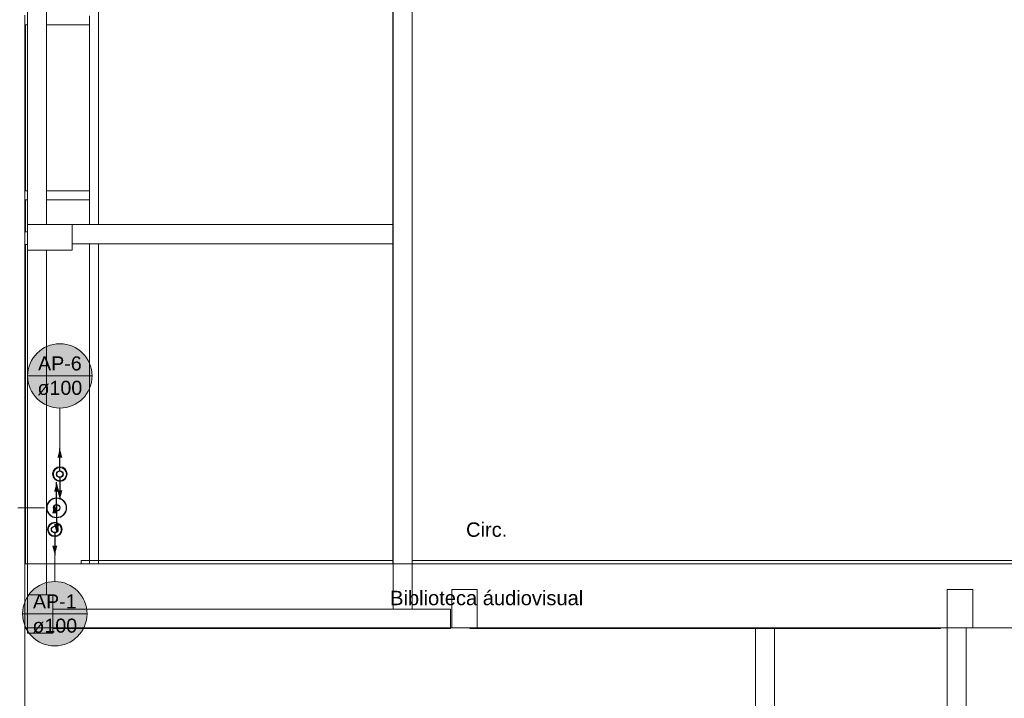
# Model space of a CAD drawing. Header units: millimetres. Extents: x -261 to 187, y -214 to 106.
# Tile 325 of 656: x -215.68 to -207.98, y -86.7 to -81.38. Entities that reach past the tile are written whole.
import ezdxf

# ---------------------------------------------------------------- set-up
doc = ezdxf.new("R2010")
doc.units = ezdxf.units.MM
doc.header["$LTSCALE"] = 0.005
doc.header["$MEASUREMENT"] = 0
doc.linetypes.add('NULL', pattern=[0])
doc.layers.get('0').update_dxf_attribs({"lineweight": 18})
for name, color, linetype, lineweight in [('Ambiente-Textos', 9, 'Continuous', 5), ('AP-Condutos', 4, 'Continuous', 25), ('AP-Indicação coluna', 5, 'Continuous', 13), ('IFC-Laje-Contorno', 9, 'Continuous', 5), ('IFC-Parede padrão-Contorno', 9, 'Continuous', 5), ('IFC-Parede-Contorno', 9, 'Continuous', 5), ('IFC-Pilar-Contorno', 9, 'Continuous', 5), ('IFC-Viga-Contorno', 9, 'Continuous', 5), ('Simbolos', 5, 'Continuous', 20), ('Simbolos_int', 174, 'Continuous', 5)]:
    doc.layers.add(name, color=color, linetype=linetype, lineweight=lineweight)
doc.styles.add('Arial', font='arial.ttf')

msp = doc.modelspace()

# ---------------------------------------------------------------- hatches: boundary and pattern name
at = {"layer": 'AP-Condutos', "linetype": 'Continuous'}
for points in [[(-215.3682, -84.7416), (-215.3876, -84.8141), (-215.3487, -84.8141)], [(-215.3933, -85.0058), (-215.4127, -85.0782), (-215.3739, -85.0782)], [(-215.3682, -85.1416), (-215.3487, -85.0692), (-215.3876, -85.0692)], [(-215.408, -85.1752), (-215.4274, -85.2476), (-215.3885, -85.2476)], [(-215.3933, -85.4058), (-215.3739, -85.3333), (-215.4127, -85.3333)], [(-215.408, -85.5752), (-215.3885, -85.5027), (-215.4274, -85.5027)]]:
    msp.add_hatch(color=151, dxfattribs=at).paths.add_polyline_path(points)
at = {"layer": 'AP-Indicação coluna', "linetype": 'Continuous'}
for points in [[(-215.1161, -84.1727), (-215.117, -84.1507), (-215.1199, -84.1289), (-215.1246, -84.1075), (-215.1313, -84.0865), (-215.1397, -84.0662), (-215.1498, -84.0467), (-215.1616, -84.0281), (-215.175, -84.0107), (-215.1899, -83.9944), (-215.2061, -83.9796), (-215.2236, -83.9662), (-215.2421, -83.9544), (-215.2616, -83.9442), (-215.2819, -83.9358), (-215.3029, -83.9292), (-215.3244, -83.9244), (-215.3462, -83.9216), (-215.3682, -83.9206), (-215.3901, -83.9216), (-215.4119, -83.9244), (-215.4334, -83.9292), (-215.4544, -83.9358), (-215.4747, -83.9442), (-215.4942, -83.9544), (-215.5128, -83.9662), (-215.5302, -83.9796), (-215.5464, -83.9944), (-215.5613, -84.0107), (-215.5747, -84.0281), (-215.5865, -84.0467), (-215.5966, -84.0662), (-215.6051, -84.0865), (-215.6117, -84.1075), (-215.6164, -84.1289), (-215.6193, -84.1507), (-215.6203, -84.1727), (-215.6193, -84.1947), (-215.6164, -84.2165), (-215.6117, -84.238), (-215.6051, -84.2589), (-215.5966, -84.2793), (-215.5865, -84.2988), (-215.5747, -84.3173), (-215.5613, -84.3348), (-215.5464, -84.351), (-215.5302, -84.3658), (-215.5128, -84.3792), (-215.4942, -84.391), (-215.4747, -84.4012), (-215.4544, -84.4096), (-215.4334, -84.4162), (-215.4119, -84.421), (-215.3901, -84.4239), (-215.3682, -84.4248), (-215.3462, -84.4239), (-215.3244, -84.421), (-215.3029, -84.4162), (-215.2819, -84.4096), (-215.2616, -84.4012), (-215.2421, -84.391), (-215.2236, -84.3792), (-215.2061, -84.3658), (-215.1899, -84.351), (-215.175, -84.3348), (-215.1616, -84.3173), (-215.1498, -84.2988), (-215.1397, -84.2793), (-215.1313, -84.2589), (-215.1246, -84.238), (-215.1199, -84.2165), (-215.117, -84.1947)], [(-215.1559, -86.035), (-215.1568, -86.0131), (-215.1597, -85.9913), (-215.1644, -85.9698), (-215.1711, -85.9488), (-215.1795, -85.9285), (-215.1896, -85.909), (-215.2014, -85.8904), (-215.2148, -85.873), (-215.2297, -85.8568), (-215.2459, -85.8419), (-215.2634, -85.8285), (-215.2819, -85.8167), (-215.3014, -85.8065), (-215.3217, -85.7981), (-215.3427, -85.7915), (-215.3642, -85.7868), (-215.386, -85.7839), (-215.408, -85.7829), (-215.4299, -85.7839), (-215.4517, -85.7868), (-215.4732, -85.7915), (-215.4942, -85.7981), (-215.5145, -85.8065), (-215.534, -85.8167), (-215.5526, -85.8285), (-215.57, -85.8419), (-215.5862, -85.8568), (-215.6011, -85.873), (-215.6145, -85.8904), (-215.6263, -85.909), (-215.6364, -85.9285), (-215.6449, -85.9488), (-215.6515, -85.9698), (-215.6562, -85.9913), (-215.6591, -86.0131), (-215.6601, -86.035), (-215.6591, -86.057), (-215.6562, -86.0788), (-215.6515, -86.1003), (-215.6449, -86.1213), (-215.6364, -86.1416), (-215.6263, -86.1611), (-215.6145, -86.1796), (-215.6011, -86.1971), (-215.5862, -86.2133), (-215.57, -86.2282), (-215.5526, -86.2415), (-215.534, -86.2534), (-215.5145, -86.2635), (-215.4942, -86.2719), (-215.4732, -86.2785), (-215.4517, -86.2833), (-215.4299, -86.2862), (-215.408, -86.2871), (-215.386, -86.2862), (-215.3642, -86.2833), (-215.3427, -86.2785), (-215.3217, -86.2719), (-215.3014, -86.2635), (-215.2819, -86.2534), (-215.2634, -86.2415), (-215.2459, -86.2282), (-215.2297, -86.2133), (-215.2148, -86.1971), (-215.2014, -86.1796), (-215.1896, -86.1611), (-215.1795, -86.1416), (-215.1711, -86.1213), (-215.1644, -86.1003), (-215.1597, -86.0788), (-215.1568, -86.057)]]:
    msp.add_hatch(color=161, dxfattribs=at).paths.add_polyline_path(points)

# ---------------------------------------------------------------- linework, layer by layer
for radius in [0.0781, 0.0751]:
    msp.add_circle((-215.3933, -85.2058), radius)
at = {"layer": 'AP-Condutos'}
for points in [[(-215.3682, -84.9166), (-215.3682, -84.7416)], [(-215.3682, -84.9666), (-215.3682, -85.1416)], [(-215.3933, -85.1808), (-215.3933, -85.0058)], [(-215.391, -85.3503), (-215.391, -85.1753)], [(-215.408, -85.4002), (-215.408, -85.5752)]]:
    msp.add_lwpolyline(points, dxfattribs=at)
for centre in [(-215.3695, -84.9418), (-215.3682, -84.9416), (-215.3682, -84.9416), (-215.3933, -85.2058), (-215.3933, -85.2058), (-215.3933, -85.2058), (-215.4094, -85.3753), (-215.408, -85.3752), (-215.408, -85.3752)]:
    msp.add_circle(centre, 0.025, dxfattribs=at)
at = {"layer": 'AP-Indicação coluna'}
for p, q in [((-215.6203, -84.1727), (-215.1161, -84.1727)), ((-215.3682, -84.4248), (-215.3682, -84.884)), ((-215.6959, -85.2046), (-215.4884, -85.2054)), ((-215.408, -85.7829), (-215.408, -85.4328)), ((-215.6601, -86.035), (-215.1559, -86.035))]:
    msp.add_line(p, q, dxfattribs=at)
for centre in [(-215.3682, -84.1727), (-215.3682, -84.1727), (-215.408, -86.035), (-215.408, -86.035)]:
    msp.add_circle(centre, 0.2521, dxfattribs=at)
at = {"layer": 'IFC-Laje-Contorno', "lineweight": 5}
msp.add_line((-215.6412, -86.3883), (-215.6412, -86.1454), dxfattribs=at)
at = {"layer": 'IFC-Parede padrão-Contorno', "lineweight": 5}
for p, q in [((-212.762, -85.5224), (-212.762, -74.6542)), ((-212.612, -85.5224), (-212.612, -74.6542)), ((-215.067, -82.9883), (-215.067, -81.034)), ((-215.137, -81.4237), (-215.137, -81.3537)), ((-215.6412, -81.4237), (-215.622, -81.4237)), ((-215.472, -81.4237), (-215.137, -81.4237)), ((-215.137, -82.7237), (-215.137, -81.4237)), ((-215.6412, -82.7237), (-215.622, -82.7237)), ((-215.472, -82.7237), (-215.137, -82.7237)), ((-215.137, -82.7937), (-215.137, -82.7237)), ((-215.6412, -82.7937), (-215.622, -82.7937)), ((-215.6412, -83.2747), (-215.6412, -82.8177)), ((-215.472, -82.7937), (-215.137, -82.7937)), ((-215.137, -82.9883), (-215.137, -82.7937)), ((-215.137, -85.6454), (-215.137, -83.1383)), ((-215.067, -85.6454), (-215.067, -83.1383)), ((-212.762, -85.6454), (-212.762, -85.5224)), ((-212.612, -85.6454), (-212.612, -85.5224)), ((-215.6437, -85.6454), (-214.2429, -85.6454)), ((-215.6437, -86.0213), (-215.6437, -85.6454)), ((-214.2429, -85.6454), (-213.3487, -85.6454)), ((-213.3487, -85.6454), (-212.8404, -85.6454)), ((-212.8404, -85.6454), (-195.5879, -85.6454)), ((-215.6437, -86.0925), (-215.6437, -86.0213)), ((-215.6437, -86.1454), (-215.6437, -86.0925)), ((-215.6437, -86.1454), (-214.2429, -86.1454)), ((-214.2429, -86.1454), (-213.3487, -86.1454)), ((-213.3487, -86.1454), (-212.8404, -86.1454)), ((-212.8404, -86.1454), (-195.5879, -86.1454))]:
    msp.add_line(p, q, dxfattribs=at)
at = {"layer": 'IFC-Parede-Contorno', "lineweight": 5}
for p, q in [((-215.6412, -81.4329), (-215.6412, -81.3467)), ((-215.6412, -82.6404), (-215.6412, -81.4329)), ((-215.6412, -82.7937), (-215.6412, -82.6404)), ((-215.6412, -82.8887), (-215.6412, -82.7937)), ((-215.6412, -83.0779), (-215.6412, -82.8887)), ((-215.6412, -83.0803), (-215.6412, -83.0779)), ((-215.6412, -83.1573), (-215.6412, -83.0803)), ((-215.6412, -83.1831), (-215.6412, -83.1573)), ((-215.6412, -85.9532), (-215.6412, -83.1831)), ((-215.202, -85.6183), (-212.762, -85.6183)), ((-215.202, -85.6447), (-215.202, -85.6183)), ((-215.202, -85.6447), (-212.762, -85.6447)), ((-212.612, -85.6183), (-212.2859, -85.6183)), ((-212.612, -85.6447), (-211.1753, -85.6447)), ((-212.2859, -85.6183), (-211.6641, -85.6183)), ((-211.6641, -85.6183), (-210.4017, -85.6183)), ((-211.1753, -85.6447), (-210.8248, -85.6447)), ((-210.8248, -85.6447), (-194.8831, -85.6447)), ((-210.4017, -85.6183), (-210.3344, -85.6183)), ((-210.3344, -85.6183), (-200.728, -85.6183)), ((-215.6412, -86.2961), (-215.6412, -85.9532)), ((-215.6412, -86.6111), (-215.6412, -86.2854)), ((-215.6412, -86.9884), (-215.6412, -86.2961))]:
    msp.add_line(p, q, dxfattribs=at)
at = {"layer": 'IFC-Pilar-Contorno', "lineweight": 5}
for p, q in [((-215.622, -82.9882), (-215.5043, -82.9882)), ((-215.622, -83.0643), (-215.622, -82.9882)), ((-215.5043, -82.9882), (-215.4052, -82.9882)), ((-215.4052, -82.9882), (-215.272, -82.9882)), ((-215.272, -83.0448), (-215.272, -82.9882)), ((-215.272, -83.1121), (-215.272, -83.0448)), ((-215.622, -83.1316), (-215.622, -83.0643)), ((-215.622, -83.1882), (-215.622, -83.1316)), ((-215.272, -83.1882), (-215.272, -83.1121)), ((-215.622, -83.1882), (-215.4888, -83.1882)), ((-215.4888, -83.1882), (-215.3711, -83.1882)), ((-215.3711, -83.1882), (-215.272, -83.1882)), ((-215.622, -86.0162), (-215.622, -85.8863)), ((-215.622, -85.8863), (-215.5654, -85.8863)), ((-215.5086, -85.8863), (-215.422, -85.8863)), ((-215.422, -85.9715), (-215.422, -85.8863)), ((-212.3015, -85.9753), (-212.3015, -85.8454)), ((-212.3015, -85.8454), (-212.2449, -85.8454)), ((-212.2449, -85.8454), (-212.1881, -85.8454)), ((-212.1881, -85.8454), (-212.1015, -85.8454)), ((-212.1015, -85.9306), (-212.1015, -85.8454)), ((-208.4251, -86.0057), (-208.4251, -85.8454)), ((-208.4251, -85.8454), (-208.3888, -85.8454)), ((-208.3888, -85.8454), (-208.332, -85.8454)), ((-208.332, -85.8454), (-208.2251, -85.8454)), ((-208.2251, -85.9306), (-208.2251, -85.8454)), ((-215.422, -86.0563), (-215.422, -85.9715)), ((-212.3015, -86.0605), (-212.3015, -85.9753)), ((-212.1015, -86.0155), (-212.1015, -85.9306)), ((-208.2251, -85.9851), (-208.2251, -85.9306)), ((-208.2251, -86.1454), (-208.2251, -85.9851)), ((-215.622, -86.1014), (-215.622, -86.0162)), ((-215.422, -86.1863), (-215.422, -86.0563)), ((-212.3015, -86.1454), (-212.3015, -86.0605)), ((-212.1015, -86.1454), (-212.1015, -86.0155)), ((-208.4251, -86.091), (-208.4251, -86.0057)), ((-215.622, -86.1863), (-215.622, -86.1014)), ((-208.4251, -86.1454), (-208.4251, -86.091)), ((-215.622, -86.1863), (-215.5354, -86.1863)), ((-215.5354, -86.1863), (-215.4786, -86.1863)), ((-215.4786, -86.1863), (-215.422, -86.1863))]:
    msp.add_line(p, q, dxfattribs=at)
at = {"layer": 'IFC-Viga-Contorno', "lineweight": 5}
for p, q in [((-215.622, -82.3194), (-215.622, -81.059)), ((-215.472, -82.3194), (-215.472, -81.059)), ((-212.7603, -86.0004), (-212.7603, -81.1716)), ((-212.6103, -86.0004), (-212.6103, -81.1716)), ((-215.637, -82.7237), (-215.637, -81.4237)), ((-215.622, -82.9882), (-215.622, -82.3194)), ((-215.472, -82.9882), (-215.472, -82.3194)), ((-215.637, -83.0443), (-215.637, -82.7937)), ((-215.637, -83.0443), (-215.622, -83.0443)), ((-215.622, -82.9882), (-215.612, -82.9882)), ((-215.57, -82.9882), (-215.472, -82.9882)), ((-215.2721, -82.9883), (-213.632, -82.9883)), ((-215.2721, -83.0403), (-215.2721, -82.9883)), ((-215.2721, -83.1383), (-215.2721, -83.0403)), ((-213.632, -82.9883), (-212.762, -82.9883)), ((-215.637, -83.1443), (-215.622, -83.1443)), ((-215.637, -85.6454), (-215.637, -83.1443)), ((-215.622, -84.9509), (-215.622, -83.1882)), ((-215.57, -83.1882), (-215.472, -83.1882)), ((-215.472, -84.9509), (-215.472, -83.1882)), ((-215.2721, -83.1383), (-213.632, -83.1383)), ((-213.632, -83.1383), (-212.762, -83.1383)), ((-215.622, -85.8863), (-215.622, -84.9509)), ((-215.472, -85.8863), (-215.472, -84.9509)), ((-215.57, -85.8863), (-215.472, -85.8863)), ((-215.422, -86.0004), (-214.3439, -86.0004)), ((-215.422, -86.0984), (-215.422, -86.0004)), ((-214.3439, -86.0004), (-212.312, -86.0004)), ((-212.312, -86.0984), (-212.312, -86.0004)), ((-212.312, -86.1504), (-212.312, -86.0984)), ((-215.6412, -86.1504), (-215.622, -86.1504)), ((-215.422, -86.1504), (-214.3439, -86.1504)), ((-214.3439, -86.1504), (-212.312, -86.1504)), ((-212.312, -86.1504), (-212.312, -86.1454)), ((-212.161, -86.1498), (-212.161, -86.1454)), ((-212.161, -86.1498), (-209.925, -86.1498)), ((-209.925, -87.7642), (-209.925, -86.1498)), ((-209.925, -86.1498), (-209.775, -86.1498)), ((-209.775, -86.1498), (-208.4765, -86.1498)), ((-209.775, -87.7642), (-209.775, -86.1498)), ((-208.4765, -86.1498), (-208.4765, -86.1454)), ((-208.425, -87.7642), (-208.425, -86.1454)), ((-208.275, -87.7642), (-208.275, -86.1454))]:
    msp.add_line(p, q, dxfattribs=at)
at = {"layer": 'Simbolos'}
for centre in [(-215.3682, -84.9416), (-215.408, -85.3752)]:
    msp.add_circle(centre, 0.0576, dxfattribs=at)
at = {"layer": 'Simbolos_int'}
for centre in [(-215.3682, -84.9416), (-215.408, -85.3752)]:
    msp.add_circle(centre, 0.0511, dxfattribs=at)

# ---------------------------------------------------------------- texts
at = {"layer": 'Ambiente-Textos', "linetype": 'NULL', "lineweight": 5, "char_height": 0.1125, "attachment_point": 8, "line_spacing_factor": 0.9, "style": 'Arial'}
for s, insert, width in [('Circ.', (-212.0283, -85.4343), 0.676018), ('Biblioteca áudiovisual', (-212.0283, -85.9696), 3.052409)]:
    msp.add_mtext(s, dxfattribs=dict(at, insert=insert, width=width))
at = {"layer": 'AP-Indicação coluna', "linetype": 'NULL', "char_height": 0.11, "attachment_point": 8, "line_spacing_factor": 0.6, "style": 'Arial'}
for s, insert, width in [('AP-6', (-215.3682, -84.1314), 0.683308), ('ø100', (-215.3682, -84.324), 0.700412), ('AP-1', (-215.408, -85.9937), 0.683308), ('ø100', (-215.408, -86.1863), 0.700412)]:
    msp.add_mtext(s, dxfattribs=dict(at, insert=insert, width=width))

doc.saveas('drawing.dxf')
